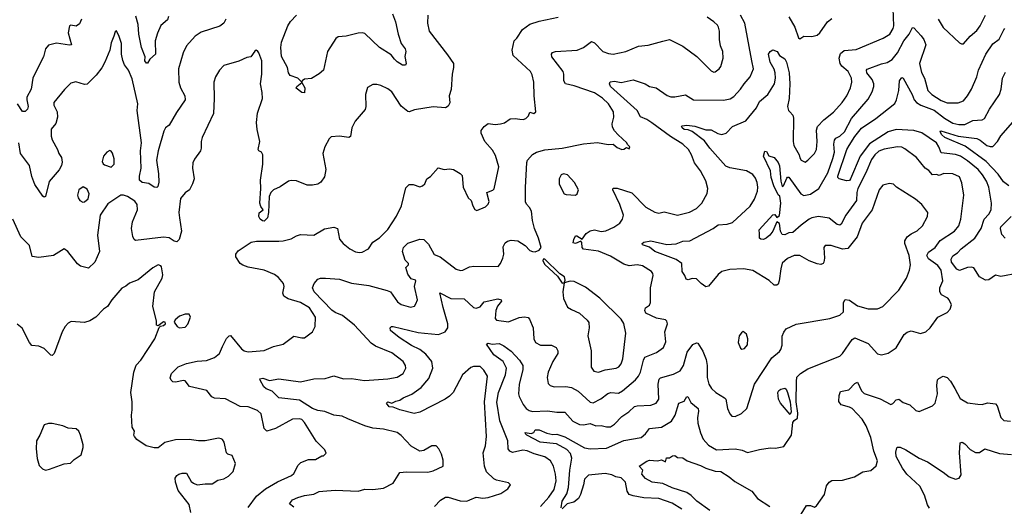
# Model space of a CAD drawing. Extents: x 1954683 to 2060285, y 904798 to 1016299.
# Tile 393 of 472: x 2023113 to 2030450, y 964536 to 968162. Entities that reach past the tile are written whole.
import ezdxf

# ---------------------------------------------------------------- set-up
doc = ezdxf.new("R2010")
doc.units = 0

msp = doc.modelspace()

# ---------------------------------------------------------------- linework, layer by layer
at = {"layer": '0CON10XD'}
for points in [[(2026995, 964534.5), (2027056.4, 964603.6), (2027095, 964661.4), (2027111.2, 964725), (2027106.3, 964776.3), (2027090, 964835), (2027067.5, 964875), (2027025, 964904.4), (2026946.8, 964926.8), (2026895, 964948.8), (2026863.3, 964953.3), (2026785, 964937.8), (2026765, 964945.8), (2026752.7, 964965), (2026749.6, 965025), (2026691.8, 965171.8), (2026668.7, 965311.3), (2026680.9, 965385), (2026733.7, 965515), (2026740.3, 965565), (2026714.4, 965614.4), (2026645, 965664.5), (2026592, 965745), (2026605, 965752.5), (2026633.5, 965743.5), (2026685, 965748.9), (2026721.8, 965731.8), (2026775, 965692.5), (2026836.7, 965625), (2026862.3, 965585), (2026861.8, 965555), (2026834.1, 965444.1), (2026830.3, 965375), (2026834.3, 965354.3), (2026864, 965295), (2026885.8, 965265.8), (2026909.5, 965249.5), (2026935, 965243.1), (2027045, 965246.5), (2027115, 965236.5), (2027175, 965236.5), (2027235, 965170), (2027284.7, 965144.7), (2027315, 965143.1), (2027365, 965153.3), (2027405, 965135.7), (2027445, 965138.9), (2027485, 965127.1), (2027515, 965128.5), (2027545, 965147.9), (2027598.9, 965205), (2027651.2, 965238.8), (2027695, 965278.9), (2027715, 965285.5), (2027815, 965290.5), (2027855, 965304.4), (2027875.3, 965335), (2027870.9, 965445), (2027876.9, 965483.1), (2027887.1, 965492.9), (2027985, 965519.5), (2028035, 965545.6), (2028059.6, 965585), (2028085.5, 965685), (2028129.2, 965740.8), (2028155, 965754.3), (2028165, 965750.8), (2028202.7, 965692.7), (2028229.3, 965629.3), (2028236, 965586), (2028236.2, 965495), (2028247.5, 965445), (2028268.1, 965415), (2028300.6, 965385), (2028365.6, 965345), (2028373.8, 965333.8), (2028386.9, 965265), (2028404.2, 965225), (2028418.5, 965208.5), (2028445, 965205.6), (2028492.1, 965227.9), (2028530.8, 965265), (2028589.2, 965445), (2028717.5, 965642.5), (2028775, 965690), (2028783.5, 965705), (2028793.3, 965736.7), (2028795, 965802.5), (2028806.6, 965833.4), (2028825, 965859.2), (2028897.6, 965892.4), (2029150, 965935), (2029225, 965961.1), (2029252.5, 965985), (2029251.3, 966055), (2029265, 966076.9), (2029295, 966071.9), (2029355, 966030.6), (2029435, 966008.1), (2029505, 966006.9), (2029545, 966024.3), (2029663.4, 966146.6), (2029722.2, 966235), (2029743.3, 966295), (2029750, 966335), (2029740, 966405), (2029708.9, 966495), (2029708.1, 966515), (2029725, 966542.9), (2029755.8, 966565), (2029800.6, 966589.4), (2029840, 966625), (2029878, 966695), (2029878.8, 966725), (2029835.7, 966785), (2029788.6, 966825), (2029646, 966915), (2029625, 966936), (2029595, 966942), (2029545, 966930), (2029518, 966895), (2029465.5, 966745), (2029391.8, 966645), (2029354.5, 966545), (2029285, 966456.9), (2029245, 966451.1), (2029159.7, 966479.7), (2029115, 966478.8), (2029104, 966465), (2029110.8, 966385), (2029106, 966355), (2029100, 966345), (2029082.9, 966337.1), (2029055, 966341.5), (2028996, 966365), (2028925, 966404.5), (2028884.6, 966405.4), (2028835, 966383.6), (2028795, 966348.6), (2028783.6, 966306.4), (2028772.7, 966215), (2028765, 966191.2), (2028755, 966183.8), (2028735, 966183.8), (2028697.6, 966217.6), (2028575, 966293.3), (2028506.3, 966306.3), (2028405, 966300.8), (2028345, 966286.4), (2028316.9, 966263.1), (2028245, 966176), (2028225, 966172.5), (2028192, 966195), (2028155, 966231.4), (2028125, 966232.2), (2028094.3, 966224.3), (2028078, 966228), (2028070, 966255), (2028050, 966285), (2028047.1, 966345), (2028004.5, 966375), (2027845, 966434.6), (2027805, 966466.9), (2027753.8, 966485), (2027752, 966495), (2027765, 966502.9), (2027815, 966514.5), (2027934.5, 966485.5), (2028005, 966492.3), (2028055, 966512.1), (2028107.2, 966512.8), (2028279.2, 966605), (2028317.2, 966632.8), (2028385, 966637.5), (2028425, 966650), (2028555, 966772.5), (2028588.2, 966825), (2028610, 966885), (2028613.8, 966915), (2028608.9, 966948.9), (2028595, 966981.4), (2028575, 967007.8), (2028528.8, 967035), (2028405, 967057.1), (2028375, 967070), (2028255, 967203.5), (2028215, 967258.9), (2028125, 967327.5), (2028095, 967340.6), (2028065, 967344.5), (2028050, 967355), (2028044, 967365), (2028049.3, 967370.7), (2028084.5, 967375.5), (2028145, 967367.9), (2028225, 967340.9), (2028265, 967341.8), (2028315, 967313.8), (2028345, 967305.4), (2028377.5, 967315), (2028423.8, 967365), (2028525, 967408.5), (2028603.9, 967505), (2028625, 967553.3), (2028688.7, 967605), (2028736.4, 967685), (2028745.2, 967724.8), (2028743.3, 967765), (2028733.9, 967793.9), (2028704.5, 967845), (2028693.8, 967903.8), (2028704.6, 967925), (2028725, 967936.2), (2028756.7, 967925), (2028775.6, 967895.6), (2028815, 967870), (2028827.5, 967845), (2028845.9, 967765.9), (2028852.6, 967685), (2028846.8, 967575), (2028834.5, 967514.5), (2028841.2, 967485), (2028852.5, 967475), (2028875, 967450), (2028879.2, 967429.2), (2028876.9, 967255), (2028882.2, 967225), (2028922.1, 967155), (2028925, 967132.5), (2028935, 967116), (2028965, 967101.2), (2028985, 967114), (2029036.4, 967163.6), (2029050, 967195), (2029055.4, 967255), (2029051.2, 967338.8), (2029058.2, 967365), (2029104.7, 967415.3), (2029177.3, 967472.7), (2029241.8, 967545), (2029276.2, 967595), (2029304.5, 967655), (2029313.6, 967695), (2029311.5, 967725), (2029285.3, 967775), (2029239.7, 967815), (2029227, 967835), (2029219.7, 967875), (2029229.3, 967910.7), (2029256.9, 967933.1), (2029345, 967938.9), (2029546.2, 968023.8), (2029595.9, 968054.1), (2029622.5, 968095), (2029627.3, 968115), (2029621.6, 968245)], [(2026154.2, 968195), (2026151.4, 968135), (2026164, 968075), (2026300.6, 967900.6), (2026344.4, 967835), (2026345.9, 967805.9), (2026335.9, 967755.9), (2026327.3, 967642.7), (2026314, 967595), (2026317.7, 967542.3), (2026305, 967516.7), (2026285, 967506), (2026195, 967512.2), (2026055, 967491.1), (2026015, 967475.7), (2026005, 967477.5), (2025955, 967518), (2025885, 967624), (2025855, 967647.5), (2025805, 967672), (2025775, 967678.8), (2025745, 967678.8), (2025705, 967657.5), (2025690, 967605), (2025692.5, 967515), (2025686.8, 967493.2), (2025612.9, 967405), (2025588.1, 967355), (2025577.9, 967292.1), (2025565, 967284.3), (2025495, 967294.4), (2025435, 967290), (2025418.8, 967275), (2025387.5, 967215), (2025372.5, 967165), (2025394.3, 967044.3), (2025385, 966991.2), (2025358, 966952), (2025335, 966937.3), (2025295, 966928.9), (2025255, 966929.6), (2025175, 966960.9), (2025135, 966963.5), (2025115, 966958.9), (2025055, 966915.7), (2025005, 966894), (2024985.5, 966874.5), (2024972.5, 966845), (2024968, 966725), (2024959.4, 966685), (2024935, 966660.5), (2024921.8, 966661.8), (2024905.8, 966675), (2024896.2, 966695), (2024897.5, 966722.5), (2024927.5, 966745), (2024909.5, 966769.5), (2024902.9, 966795), (2024910.6, 966905), (2024907.3, 966965), (2024925.6, 967085.6), (2024924.4, 967154.4), (2024915.8, 967175), (2024895, 967184.4), (2024890.6, 967195), (2024901.3, 967255), (2024882.4, 967342.4), (2024877.7, 967395), (2024885.5, 967465), (2024921.5, 967575), (2024919.8, 967619.8), (2024907.1, 967685), (2024916.4, 967755), (2024917.1, 967855), (2024895.7, 967915), (2024885, 967928.8), (2024875, 967933.8), (2024865, 967926.2), (2024835.7, 967884.3), (2024805, 967880.8), (2024745, 967852.5), (2024635, 967820), (2024601.2, 967785), (2024572.5, 967735), (2024559.2, 967695), (2024562.9, 967575), (2024557.8, 967462.2), (2024472.5, 967285), (2024464.3, 967255), (2024466, 967205), (2024460.8, 967185), (2024415, 967123.3), (2024402.5, 967095), (2024400.8, 967055), (2024412.2, 966975), (2024402, 966938), (2024377.5, 966895), (2024345, 966870.8), (2024311.5, 966828.5), (2024298.7, 966725), (2024303.9, 966685), (2024318.7, 966585), (2024301.9, 966525), (2024285, 966505.8), (2024265, 966510.6), (2024226, 966536), (2024185, 966540.4), (2023975, 966517.1), (2023965, 966524), (2023955, 966546.2), (2023946.1, 966605), (2023954.7, 966655.3), (2023991.8, 966745), (2023988.5, 966785), (2023970.8, 966810.8), (2023917.5, 966845), (2023885.6, 966854.4), (2023866.7, 966853.3), (2023770.3, 966789.7), (2023714, 966705), (2023693.1, 966555), (2023707.1, 966435), (2023672.5, 966355), (2023625, 966310.8), (2023565, 966325.8), (2023545, 966342), (2023472.9, 966435), (2023445, 966454.2), (2023365, 966404.5), (2023255, 966390.9), (2023206.4, 966396.4), (2023185, 966478.9), (2023122.5, 966545), (2023061.2, 966675)], [(2023574, 968165), (2023559.1, 968130.9), (2023535, 968113.8), (2023495, 968121.9), (2023484.5, 968115), (2023475.4, 968065), (2023498.6, 967975), (2023485, 967971.2), (2023386.6, 967986.6), (2023328.3, 967971.7), (2023305.3, 967945), (2023289.8, 967885), (2023268.5, 967841.5), (2023211.9, 967725), (2023197.7, 967645), (2023167.5, 967585), (2023165.4, 967564.6), (2023175.5, 967515), (2023170.8, 967495), (2023155, 967478.8), (2023135, 967478.8), (2023097.3, 967535)], [(2024648, 968165), (2024634.2, 968135), (2024605, 968113.1), (2024465, 968068.9), (2024421.2, 968038.8), (2024355, 967966.7), (2024330, 967915), (2024295.8, 967795), (2024298.6, 967695), (2024311.5, 967655), (2024344.5, 967595), (2024346.9, 967565), (2024280.7, 967469.3), (2024225.8, 967375), (2024199.2, 967355), (2024188, 967332), (2024144.6, 967185.4), (2024132.9, 967115), (2024147.4, 967012.6), (2024148.7, 966951.3), (2024141.7, 966918.3), (2024135, 966911.2), (2024115, 966914.2), (2024075, 966940.6), (2024025, 966949.2), (2024006, 966965), (2024005.6, 966995), (2024018.5, 967055), (2024014, 967185), (2024021.8, 967245), (2023988.2, 967485), (2023992.5, 967535), (2023950.9, 967720.9), (2023923.3, 967785), (2023893.5, 967825), (2023882.7, 967857.3), (2023872.9, 967905), (2023871.4, 967985), (2023855, 968037.5), (2023835, 968077.5), (2023825, 968070), (2023815, 968040), (2023795, 967990), (2023786, 967935), (2023748, 967845), (2023725, 967803.8), (2023682.1, 967747.9), (2023615, 967680.6), (2023595, 967678.5), (2023531.2, 967698.8), (2023495, 967688), (2023447.9, 967642.1), (2023366.9, 967545), (2023368.1, 967525), (2023391.4, 967475), (2023394.2, 967434.2), (2023381.3, 967388.7), (2023347.1, 967345), (2023346.5, 967295), (2023355, 967266.2), (2023395.8, 967195), (2023404.2, 967165), (2023425.7, 967135), (2023429.7, 967100.3), (2023424.2, 967075), (2023407.3, 967042.7), (2023333.3, 966955), (2023306.6, 966843.4), (2023295, 966838.8), (2023285, 966846.7), (2023225, 966933.8), (2023203.1, 966993.1), (2023186.7, 967075), (2023119.2, 967165), (2023107.2, 967245)], [(2024222.7, 968185), (2024215, 968160), (2024165, 968119.2), (2024139.6, 968060.4), (2024123.8, 968005), (2024124.2, 967905), (2024081.9, 967868.1), (2024065, 967836.7), (2024057, 967837), (2024046.2, 967855), (2024047.5, 967885), (2024020, 967955), (2024000.6, 968055), (2023997, 968125), (2023979.1, 968189.1)], [(2024815, 964527.8), (2024878.7, 964611.3), (2024943.9, 964666.1), (2025035, 964717.3), (2025138, 964765), (2025155, 964781.2), (2025187.8, 964842.2), (2025207.8, 964862.2), (2025265, 964885.7), (2025317.5, 964885), (2025365, 964912.5), (2025377.5, 964912.5), (2025397.5, 964932.5), (2025386.4, 964956.4), (2025321.7, 965021.7), (2025235, 965161.2), (2025215, 965182), (2025198.8, 965188.8), (2025145, 965186), (2025018.8, 965115), (2024955, 965096.9), (2024935, 965116.7), (2024912.2, 965225), (2024885, 965250.6), (2024815, 965277.5), (2024755, 965280), (2024645.7, 965335.7), (2024565, 965340.8), (2024545, 965352.9), (2024508, 965398), (2024378.9, 965428.9), (2024345, 965470.8), (2024334.1, 965474.1), (2024275, 965461.9), (2024254.5, 965464.5), (2024241.2, 965475), (2024234.2, 965494.2), (2024244.5, 965525), (2024295, 965574.4), (2024355, 965600.4), (2024435, 965616.2), (2024505, 965622.3), (2024565, 965643.6), (2024602.9, 965675), (2024624.4, 965725.6), (2024655, 965786.2), (2024675, 965806.2), (2024685, 965808.8), (2024765, 965710), (2024785, 965694.2), (2024815, 965687.5), (2024935, 965696.2), (2025005, 965726.2), (2025075.7, 965744.3), (2025155, 965803.8), (2025215, 965790.8), (2025235, 965792), (2025295, 965836.7), (2025314, 965875), (2025317.8, 965945), (2025272.5, 966015), (2025205.3, 966055.3), (2025113.1, 966083.1), (2025082.3, 966102.3), (2025074.4, 966125), (2025083.1, 966175), (2025079.4, 966195), (2025042, 966242), (2025013, 966263), (2024935, 966294.4), (2024815, 966317.5), (2024775, 966331.9), (2024755.5, 966345.5), (2024722.5, 966395), (2024724, 966415), (2024740.3, 966439.7), (2024836.7, 966505), (2024877.4, 966512.6), (2025045, 966510.4), (2025077.5, 966515), (2025135, 966528.2), (2025175, 966552.2), (2025205, 966561.4), (2025305, 966556.2), (2025385, 966604.3), (2025455, 966615.7), (2025482, 966605), (2025495, 966527.5), (2025523.8, 966495), (2025573.8, 966455), (2025615, 966432.5), (2025645, 966426), (2025665, 966428.8), (2025711.2, 966455), (2025745.5, 966504.5), (2025795, 966535.7), (2025855, 966597.5), (2025921.1, 966698.9), (2025957.8, 966775), (2025990.2, 966909.8), (2026015, 966932.5), (2026045, 966934.5), (2026095, 966917.1), (2026115.4, 966924.6), (2026130.9, 966939.1), (2026147.1, 966975), (2026175, 966994), (2026231.2, 967058.8), (2026275, 967046.2), (2026315, 967050.4), (2026345, 967045.7), (2026395.8, 967015.8), (2026409.7, 966999.7), (2026418, 966915), (2026453.9, 966833.9), (2026476.7, 966815), (2026488.8, 966775), (2026505, 966747.5), (2026519.3, 966740.7), (2026583.6, 966766.4), (2026605, 966787.5), (2026611.7, 966808.3), (2026593.8, 966875), (2026638.6, 966891.4), (2026648.6, 966901.4), (2026684.4, 967065), (2026658.9, 967148.9), (2026635, 967190), (2026578.6, 967255), (2026552.9, 967315), (2026551.4, 967335), (2026574.5, 967365.5), (2026605, 967387.5), (2026655, 967380.8), (2026695, 967385.8), (2026725, 967394), (2026767.7, 967422.3), (2026805, 967426), (2026840.8, 967420.8), (2026865, 967418), (2026885, 967426.2), (2026903.8, 967445), (2026915, 967472.5), (2026945, 967463.8), (2026958.8, 967475), (2026945.6, 967595), (2026944.3, 967695), (2026931.3, 967751.3), (2026919.4, 967775), (2026789.4, 967895), (2026782.7, 967935), (2026796.7, 968005), (2026816.7, 968025), (2026860.2, 968089.8), (2026915, 968128.6), (2026985, 968151.9), (2027125, 968180)], [(2025155, 964529.5), (2025122.5, 964555), (2025145, 964583.3), (2025185, 964601.8), (2025235, 964617.7), (2025305, 964626.7), (2025345, 964646.7), (2025372, 964648), (2025465, 964656.7), (2025635, 964647.8), (2025685.5, 964664.5), (2025745, 964662.5), (2025825, 964670.6), (2025895, 964708), (2025945, 964787.5), (2025995, 964792.9), (2026155, 964790), (2026195, 964800.8), (2026267.5, 964835), (2026269.3, 964880.7), (2026256.2, 964925), (2026236.7, 964965), (2026216.1, 964986.1), (2026185, 964986.2), (2026125, 964950.8), (2026095, 964945.8), (2026029.2, 964985), (2025955, 965064.4), (2025925, 965085.5), (2025825, 965111.1), (2025745, 965118.9), (2025685, 965135.6), (2025557.5, 965187.5), (2025515, 965208.7), (2025455, 965215.4), (2025387.4, 965242.6), (2025335, 965249.7), (2025295, 965263.6), (2025198.1, 965328.1), (2025045, 965344.4), (2024993.4, 965393.4), (2024950.8, 965410.8), (2024932.9, 965425), (2024904.2, 965475), (2024903, 965487), (2024925, 965490.6), (2024975, 965472.5), (2025045, 965485.5), (2025205, 965464.5), (2025304, 965486), (2025388.3, 965488.3), (2025455, 965507.5), (2025525, 965485.5), (2025585, 965488.5), (2025682.4, 965472.4), (2025857, 965487), (2025925, 965498.1), (2025970, 965525), (2025990, 965565), (2025988.8, 965585), (2025970, 965615), (2025885, 965678.6), (2025765, 965729.4), (2025731.9, 965751.9), (2025608.1, 965885), (2025518.5, 965958.5), (2025465, 965979.5), (2025438.3, 965998.3), (2025307.5, 966135), (2025294.3, 966164.3), (2025306.7, 966195), (2025335, 966227.2), (2025355, 966236.2), (2025393, 966237), (2025495, 966229.6), (2025585, 966197.7), (2025715, 966180.4), (2025852.5, 966145), (2025875, 966133.8), (2025928.7, 966058.7), (2025955, 966038.6), (2026025, 966020), (2026053.8, 966026.2), (2026065.9, 966044.1), (2026076.2, 966075), (2026055.9, 966175), (2026064, 966215), (2026061.2, 966221.2), (2026031.2, 966231.2), (2026004.4, 966265), (2025991.2, 966315), (2026010, 966335), (2026010, 966345), (2025985, 966370), (2025966.2, 966435), (2025974.2, 966465), (2026005, 966497.5), (2026095, 966527.5), (2026125, 966523.3), (2026158.8, 966488.8), (2026202.5, 966412.5), (2026245.8, 966395.8), (2026365, 966302.9), (2026396.7, 966293.3), (2026414.3, 966295.7), (2026465, 966320.8), (2026496.1, 966326.1), (2026678.3, 966321.7), (2026696.2, 966345), (2026714, 966385), (2026720.8, 966415), (2026715, 966470), (2026730.9, 966499.1), (2026748.3, 966511.7), (2026775, 966518.9), (2026825, 966514.3), (2026879.1, 966479.1), (2026915, 966442.5), (2026934.4, 966434.4), (2026955, 966432.9), (2026985, 966443.8), (2027000, 966465), (2026980, 966535), (2026949.3, 966605), (2026935.3, 966665), (2026927.7, 966735), (2026912.9, 966762.9), (2026888.3, 966788.3), (2026882.5, 966805), (2026882.1, 966912.1), (2026893, 967097), (2026896.7, 967115), (2026933.7, 967156.3), (2026965, 967174.2), (2027027, 967193), (2027155.9, 967204.1), (2027315, 967235.5), (2027417.3, 967247.3), (2027497.5, 967232.5), (2027535, 967233.3), (2027565, 967208.8), (2027600, 967195), (2027615, 967196.2), (2027635, 967210), (2027655, 967200), (2027660, 967215), (2027641.7, 967231.7), (2027637.5, 967245), (2027572.9, 967302.9), (2027544.5, 967334.5), (2027530.7, 967360.7), (2027527.8, 967385), (2027540, 967435), (2027538.5, 967475), (2027499.5, 967535), (2027455, 967578.2), (2027395, 967617.3), (2027245, 967669.6), (2027179.2, 967685), (2027168.6, 967705), (2027168.1, 967755), (2027162.2, 967775), (2027077.8, 967885), (2027075.7, 967905), (2027083.8, 967916.2), (2027105, 967923.5), (2027266.7, 967935), (2027315, 967955.6), (2027375, 968000), (2027395, 967989.2), (2027458.8, 967925), (2027500, 967910), (2027535, 967905.6), (2027630, 967925), (2027725, 967964.4), (2027795, 967972), (2027905, 968001.9), (2027954.2, 968014.2), (2028053.3, 967965), (2028157.8, 967887.8), (2028265, 967780), (2028285, 967770.8), (2028295, 967772.9), (2028325, 967794.3), (2028336.9, 967813.1), (2028354.4, 967875), (2028351.4, 967925), (2028335, 967967.5), (2028326.9, 968015), (2028328, 968075), (2028320, 968105), (2028311.7, 968121.7), (2028286.4, 968146.4), (2028235, 968180.8)], [(2025890, 968205), (2025914.5, 968144.5), (2025932.5, 968055), (2025955.5, 967985), (2025984.2, 967945), (2025990, 967925), (2025983.6, 967886.4), (2025993.1, 967835), (2025986.9, 967823.1), (2025965, 967822.5), (2025925, 967846.7), (2025907.1, 967867.1), (2025881, 967901), (2025794.2, 967954.2), (2025685, 968057.8), (2025665, 968064.3), (2025635, 968060.8), (2025545, 968038.8), (2025485.8, 968034.2), (2025469.1, 968020.9), (2025407.5, 967925), (2025376, 967785), (2025345, 967757.5), (2025286.3, 967723.7), (2025235, 967718.8), (2025216.9, 967705), (2025215, 967696.7), (2025185, 967724.8), (2025128.1, 967745), (2025116.7, 967765), (2025108.6, 967805), (2025065, 967886.7), (2025059.4, 967955), (2025064.7, 967995.3), (2025110.4, 968115), (2025132, 968148), (2025176.4, 968195)], [(2026284.2, 965335), (2026095, 965238.6), (2026052.7, 965227.3), (2025945, 965255.5), (2025895, 965275.8), (2025865, 965276.2), (2025846.7, 965305), (2025855, 965313.3), (2025885, 965303.8), (2025915, 965320), (2025945, 965326), (2025971.2, 965345), (2026035, 965372.2), (2026105, 965421.1), (2026161.5, 965488.5), (2026190.6, 965565), (2026184, 965615), (2026139, 965669), (2026095.5, 965705), (2026032.5, 965735), (2025940, 965795), (2025876, 965845), (2025874, 965865), (2025884.6, 965875.4), (2025895, 965875.4), (2026081.2, 965831.2), (2026130, 965825), (2026235, 965816.4), (2026284, 965835), (2026304.4, 965865), (2026304.4, 965895.6), (2026267.9, 966017.9), (2026243.4, 966126.6), (2026325, 966084.2), (2026425, 966081.4), (2026495, 966017.5), (2026515, 966011.1), (2026545, 966021.1), (2026575, 966060.6), (2026675, 966082.9), (2026700, 966075), (2026703.8, 966065), (2026673.8, 966026.2), (2026660.6, 965995), (2026656.2, 965936.2), (2026665, 965923.8), (2026755, 965910), (2026835, 965944), (2026875, 965947.5), (2026901.7, 965941.7), (2026911.3, 965931.3), (2026939.1, 965865), (2026944.5, 965784.5), (2026957, 965757), (2026995, 965737.8), (2027075, 965735.6), (2027110.3, 965720.3), (2027121.9, 965695), (2027122.9, 965675), (2027084.7, 965615.3), (2027050, 965535), (2027042.5, 965495), (2027051.2, 965451.2), (2027066.8, 965436.8), (2027095, 965425.6), (2027182, 965428), (2027225, 965420.9), (2027275, 965393.8), (2027365, 965311.5), (2027385, 965306.8), (2027442.3, 965337.7), (2027495, 965375.7), (2027517.1, 965382.9), (2027575, 965380), (2027605, 965395.5), (2027701.5, 965478.5), (2027724, 965506), (2027739.1, 965535), (2027760.4, 965625), (2027772, 965648), (2027859.1, 965680.9), (2027911.3, 965718.7), (2027928.5, 965761.5), (2027920, 965835), (2027940, 965895), (2027936.2, 965915), (2027925.8, 965925.8), (2027858.9, 965938.9), (2027778, 965975), (2027771.4, 965995), (2027776, 966015), (2027805, 966035.7), (2027814.5, 966055), (2027814.5, 966165), (2027833.1, 966255), (2027831.4, 966271.4), (2027822, 966285), (2027755, 966328.9), (2027715, 966334.6), (2027655, 966327.3), (2027615, 966341.3), (2027515, 966400.9), (2027425, 966437.1), (2027315, 966451.8), (2027305.4, 966465), (2027302.4, 966502.4), (2027295, 966511.5), (2027254.7, 966494.7), (2027238.1, 966498.1), (2027242.1, 966525), (2027255, 966550.5), (2027265, 966550.3), (2027305, 966525.5), (2027335, 966569.5), (2027365, 966588.1), (2027395, 966595.6), (2027445, 966584.6), (2027480.5, 966589.5), (2027539.2, 966615), (2027583.9, 966646.1), (2027605, 966676.2), (2027611.1, 966705), (2027585.7, 966784.3), (2027531.9, 966895), (2027535, 966905.8), (2027565, 966906.9), (2027675, 966872.5), (2027779.4, 966765), (2027845, 966727.1), (2027875, 966720), (2027915, 966730), (2028015, 966704.3), (2028105, 966726.7), (2028155, 966754.4), (2028194.7, 966795.3), (2028235, 966866.7), (2028240.6, 966905), (2028225, 966961.2), (2028186.2, 967036.2), (2028142.2, 967095), (2028120, 967155), (2028095.4, 967195), (2028055, 967235.4), (2027961.9, 967291.9), (2027822.5, 967392.5), (2027785, 967418.4), (2027738.5, 967438.5), (2027714.6, 967485), (2027515, 967663.1), (2027507.1, 967685), (2027512.1, 967697.9), (2027545, 967703.3), (2027595, 967692.9), (2027685, 967712.9), (2027772.5, 967685), (2027805, 967664.3), (2027855, 967653.1), (2027937.6, 967597.6), (2027965, 967587.5), (2027995, 967586.7), (2028075, 967600.8), (2028135, 967564.2), (2028357.4, 967562.6), (2028406.8, 967573.2), (2028435, 967588.6), (2028485, 967642.9), (2028511.4, 967685), (2028555.8, 967735), (2028581.9, 967795), (2028569.6, 967855), (2028516.8, 968135), (2028484.5, 968195)], [(2028845, 968183.8), (2028890, 968105), (2028915, 968026.2), (2028925, 968020), (2028955, 968040), (2029015, 968036), (2029055, 968047.5), (2029074.2, 968065), (2029133.4, 968146.6), (2029165, 968170)], [(2029957.5, 968165), (2029995, 968104), (2030115, 967990), (2030130.7, 967980.7), (2030145, 967982.5), (2030195, 968038.6), (2030245, 968081.9), (2030269.1, 968115), (2030309.6, 968195)], [(2027147.5, 964525), (2027155.6, 964575), (2027190.6, 964629.4), (2027202, 964675), (2027212.4, 964805), (2027226.6, 964895), (2027218.5, 964928.5), (2027189.1, 964959.1), (2027111.8, 965001.8), (2026992, 965015), (2026892.5, 965065), (2026881.4, 965075), (2026880, 965085), (2026925, 965078), (2026943.9, 965086.1), (2026955, 965105.6), (2026983, 965107), (2027041.2, 965081.2), (2027085, 965071.9), (2027115, 965072.7), (2027175, 965052.8), (2027321.5, 964971.5), (2027365, 964963.3), (2027485, 964970), (2027615, 965026.1), (2027745, 965048.9), (2027775.6, 965075), (2027805, 965116.9), (2027895, 965126.2), (2027969.6, 965170.4), (2027997.8, 965215), (2028024, 965305), (2028065, 965319.2), (2028085, 965353.8), (2028095, 965348.8), (2028115, 965310), (2028168.1, 965265), (2028172.2, 965245), (2028164.6, 965195), (2028166.1, 965155), (2028185, 965083.8), (2028205, 965037.5), (2028245, 964991.4), (2028306.2, 964956.2), (2028443.1, 964963.1), (2028497.5, 964955), (2028535, 964936), (2028625, 964958.1), (2028705, 964971.2), (2028745, 964968.8), (2028807.3, 964982.7), (2028863.8, 965065), (2028875, 965160), (2028883.6, 965176.4), (2028908.3, 965191.7), (2028910.3, 965229.7), (2028899.5, 965315), (2028900.2, 965465), (2028905, 965498.8), (2028930, 965525), (2028985, 965560.9), (2029224.2, 965655.8), (2029243.5, 965675), (2029315, 965778.6), (2029335, 965791.4), (2029435, 965748.1), (2029505, 965671.4), (2029535.7, 965664.3), (2029585, 965677.5), (2029643.2, 965716.8), (2029704.2, 965815), (2029725, 965834), (2029755, 965844.2), (2029825, 965824.2), (2029864.5, 965835.5), (2029897.5, 965865), (2029954.3, 965945), (2030025, 965980), (2030045.8, 966004.2), (2030057, 966037), (2030039.2, 966075), (2030027.9, 966087.9), (2029981.8, 966111.8), (2029969.1, 966135), (2029970, 966165), (2029990.9, 966215), (2029978.9, 966295), (2029955, 966330.9), (2029885, 966380.5), (2029872.1, 966405), (2029885, 966428.6), (2029935, 966464.3), (2029972.3, 966517.7), (2030078, 966585), (2030111.1, 966625), (2030125.4, 966675), (2030147.3, 966855), (2030134.5, 966945), (2030115, 966990), (2030065, 967013.5), (2030000, 967015), (2029965, 967002), (2029945, 967008), (2029915, 967006.2), (2029888.3, 967038.3), (2029860, 967055), (2029796.1, 967136.1), (2029709.5, 967199.5), (2029685, 967211.2), (2029655, 967214.6), (2029555, 967197.5), (2029515, 967182.7), (2029484.4, 967155.6), (2029461, 967119), (2029418.9, 967021.1), (2029359, 966905), (2029350.8, 966875), (2029348.6, 966815), (2029267.7, 966705), (2029235, 966638.6), (2029225, 966631.1), (2029204.3, 966635), (2029145, 966682.5), (2029064.7, 966694.7), (2029016, 966685), (2028995.6, 966675), (2028935, 966630.8), (2028875, 966575.4), (2028845, 966573.5), (2028815, 966558.5), (2028795, 966560.6), (2028783.2, 966585), (2028775, 966643.8), (2028755, 966655.8), (2028724.7, 966585.3), (2028703.3, 966556.7), (2028676.1, 966533.9), (2028655, 966523.5), (2028635, 966526.2), (2028625.4, 966535), (2028624.4, 966565), (2028624.1, 966595.9), (2028725, 966707.5), (2028739.5, 966709.5), (2028755, 966688.8), (2028775, 966703.3), (2028784, 966795), (2028778, 966848), (2028765, 966856.7), (2028733.5, 966923.5), (2028712.7, 966985), (2028706.4, 967035), (2028654.5, 967144.5), (2028665, 967181.4), (2028678.9, 967178.9), (2028695, 967148), (2028735, 967135.8), (2028765, 967098.8), (2028774, 967074), (2028785, 966957.5), (2028795, 966919.2), (2028805, 966924), (2028828.7, 966981.3), (2028835, 966988), (2028845, 966987.5), (2028934.2, 966864.2), (2028955, 966852.9), (2029005, 966862.1), (2029068.2, 966905), (2029135, 967020), (2029172.2, 967127.8), (2029184.3, 967175), (2029180.7, 967235), (2029185.4, 967265), (2029195, 967278.2), (2029225, 967293.8), (2029260, 967325), (2029311.8, 967425), (2029435, 967568.6), (2029464.6, 967625.4), (2029478.2, 967665), (2029477.1, 967685), (2029465.4, 967715), (2029425.4, 967765), (2029422.7, 967785), (2029427.7, 967792.3), (2029535, 967833.8), (2029577.7, 967842.3), (2029615, 967866.2), (2029655, 967913.6), (2029702.1, 968005), (2029741.5, 968055), (2029765, 968103.3), (2029775, 968101.2), (2029830.8, 968040.8), (2029848.9, 968015), (2029864.3, 967975), (2029817.5, 967835), (2029832.5, 967767.5), (2029855.4, 967725.4), (2029880.4, 967635), (2029910, 967605), (2029980.3, 967560.3), (2030025, 967542), (2030105, 967541.8), (2030145, 967557.5), (2030176.6, 967593.4), (2030205, 967644.2), (2030243.8, 967735), (2030257.5, 967785), (2030311.5, 967905), (2030365, 967980.8), (2030412.4, 968017.6), (2030445, 968086.2), (2030454.5, 968095.5)], [(2030555, 966274.2), (2030425, 966249.2), (2030385, 966257.1), (2030335, 966224.4), (2030310.2, 966220.2), (2030265.8, 966245), (2030223.4, 966313.4), (2030205, 966318.9), (2030175.5, 966315.5), (2030115, 966292.7), (2030095, 966302.1), (2030056.8, 966355), (2030053.6, 966376.4), (2030065, 966403.1), (2030100.6, 966425), (2030128.9, 966455), (2030229.7, 966535), (2030276.7, 966605), (2030300.4, 966675), (2030335, 966712.9), (2030350.6, 966745), (2030354.5, 966795), (2030333.6, 966915), (2030317.8, 966957.8), (2030286.9, 967005), (2030254.4, 967045), (2030175, 967111.2), (2030123.3, 967145), (2030085, 967158.1), (2029978.6, 967168.6), (2029962.6, 967215), (2029944, 967245), (2029835, 967319.1), (2029775, 967335.9), (2029645, 967344.3), (2029585, 967327.2), (2029445, 967237.8), (2029376.5, 967145), (2029304.6, 966975), (2029295, 966963.9), (2029275, 966960.3), (2029219.2, 966975), (2029210, 966985), (2029210, 966995), (2029275.4, 967195), (2029294.6, 967225), (2029335, 967292.5), (2029385, 967352.7), (2029493.5, 967425), (2029635, 967538.1), (2029647.6, 967565), (2029664.4, 967634.4), (2029668.1, 967705), (2029685, 967730), (2029695, 967726.2), (2029762.9, 967605), (2029779.2, 967565), (2029795.2, 967545.2), (2029828.1, 967525), (2029926.4, 967486.4), (2030005, 967427.3), (2030065, 967391.6), (2030109.9, 967379.9), (2030155, 967380.3), (2030215, 967409.5), (2030284.3, 967415.7), (2030303.4, 967426.6), (2030340, 967495), (2030412.9, 967605), (2030425.6, 967645), (2030437.5, 967725), (2030458.9, 967771.1)], [(2025235, 967617.5), (2025215, 967618), (2025172.4, 967652.4), (2025177.8, 967665), (2025215, 967694), (2025237.9, 967655), (2025235, 967617.5)], [(2030483.5, 966925), (2030443.3, 966953.3), (2030405, 967010.4), (2030315, 967104.2), (2030158.4, 967218.4), (2030007.7, 967285), (2029983.4, 967305), (2029970.6, 967325), (2029976.2, 967333.8), (2030105, 967292.9), (2030245, 967276.4), (2030269.4, 967265), (2030320.5, 967225), (2030345, 967217.9), (2030365, 967218.1), (2030399.1, 967255), (2030423.2, 967296.8), (2030512.7, 967397.3)], [(2023795, 967063.8), (2023816.2, 967085), (2023818, 967125), (2023805, 967167.5), (2023795, 967182.5), (2023785, 967186.2), (2023762.5, 967175), (2023736.7, 967145), (2023728.8, 967105), (2023735, 967087.5), (2023745, 967080), (2023795, 967063.8)], [(2027255, 966853.3), (2027267.5, 966865), (2027276.2, 966895), (2027247.9, 966947.9), (2027195, 967006.7), (2027165, 967013.3), (2027147.5, 967005), (2027134.1, 966975.9), (2027133.8, 966935), (2027171.2, 966865), (2027185, 966858.8), (2027255, 966853.3)], [(2023583, 966803), (2023595, 966804), (2023622.3, 966827.7), (2023630.8, 966865), (2023615, 966898), (2023585, 966916), (2023554, 966895), (2023544, 966855), (2023548, 966835), (2023561.2, 966815), (2023583, 966803)], [(2030455, 966534), (2030430.4, 966560.4), (2030420.4, 966605), (2030425, 966617.1), (2030500, 966695)], [(2024388.7, 964488.7), (2024375, 964550), (2024293.8, 964655), (2024273.3, 964715), (2024272.5, 964745), (2024283.6, 964766.4), (2024300, 964775), (2024325, 964783.3), (2024355, 964783.3), (2024391.7, 964721.7), (2024407.3, 964707.3), (2024435.8, 964695.8), (2024495, 964704.2), (2024547, 964703), (2024589.3, 964730.7), (2024635, 964741.2), (2024669.7, 964760.3), (2024704.2, 964795.8), (2024722, 964855), (2024696.7, 964915), (2024665, 964924), (2024653.8, 964933.8), (2024635.6, 965015), (2024625, 965033.8), (2024615, 965039.2), (2024594.1, 965044.1), (2024495, 965024.3), (2024445, 965024), (2024375, 965034), (2024275, 965032), (2024195, 965012), (2024145, 964972), (2024115, 964972), (2024055, 964986.2), (2023985, 965033.3), (2023967.5, 965055), (2023963.3, 965065), (2023967.5, 965095), (2023952, 965125), (2023945.5, 965215), (2023951.5, 965255), (2023950, 965315), (2023940.5, 965385), (2023963.3, 965536.7), (2023981.9, 965588.1), (2024015.8, 965625), (2024121.2, 965785), (2024152.5, 965867.5), (2024161.7, 965878.3), (2024185, 965882.5), (2024200, 965895), (2024198.3, 965908.3), (2024185, 965910), (2024145, 965880), (2024132.5, 965885), (2024133, 965917), (2024106.2, 966025), (2024118.8, 966135), (2024173.8, 966235), (2024179.5, 966260.5), (2024170.3, 966320.3), (2024165, 966328), (2024145, 966334), (2024105, 966312.5), (2023995.7, 966224.3), (2023931.4, 966198.6), (2023905, 966176), (2023875, 966161.4), (2023798.8, 966075), (2023766.2, 966025), (2023738, 966005), (2023681.2, 965945), (2023635, 965917.1), (2023595, 965904.5), (2023496.4, 965913.6), (2023475, 965900), (2023451.2, 965875), (2023429.2, 965835), (2023371.2, 965675), (2023355, 965660), (2023345, 965663.3), (2023295, 965711.2), (2023255, 965728.8), (2023202.5, 965735), (2023185, 965757.5), (2023132.3, 965862.3), (2023095, 965893.3)], [(2027425, 965534.4), (2027476.2, 965553.8), (2027558, 965565), (2027578.1, 965575), (2027595, 965597.5), (2027607.5, 965635), (2027628.5, 965825), (2027615, 965898), (2027595, 965929.6), (2027437, 966087), (2027328.3, 966168.3), (2027245, 966212), (2027215, 966212.5), (2027170, 966200), (2027178.8, 966221.2), (2027173.3, 966245), (2027138.8, 966268.8), (2027025, 966377.5), (2027013.6, 966376.4), (2027010, 966365), (2027025, 966337.5), (2027120, 966250), (2027155, 966197.5), (2027170, 966200), (2027160, 966135), (2027164, 966085), (2027195, 966020), (2027225, 966001.2), (2027285, 965974.2), (2027342.6, 965922.6), (2027354.3, 965905), (2027355.6, 965865), (2027345.8, 965805), (2027372, 965695), (2027372.4, 965572.4), (2027392.4, 965542.4), (2027425, 965534.4)], [(2024305, 965866.7), (2024345, 965871.2), (2024367, 965893), (2024386.7, 965945), (2024375, 965967.5), (2024345, 965966.7), (2024305, 965953.3), (2024272.5, 965925), (2024263, 965907), (2024287.5, 965875), (2024305, 965866.7)], [(2028495, 965707.5), (2028515, 965712.5), (2028535, 965740), (2028538.8, 965785), (2028528.3, 965818.3), (2028505, 965837.5), (2028490.7, 965829.3), (2028473.8, 965805), (2028467, 965757), (2028483.6, 965713.6), (2028495, 965707.5)], [(2026205, 964533.8), (2026249.1, 964580.9), (2026285, 964603.6), (2026305, 964602.9), (2026396.1, 964576.1), (2026445, 964574.5), (2026466.8, 964583.2), (2026515, 964603.1), (2026565, 964596.9), (2026605, 964602.2), (2026698.3, 964631.7), (2026750, 964665), (2026770, 964695), (2026755, 964710), (2026665, 964731.9), (2026645, 964741.9), (2026592.6, 964792.6), (2026576.2, 964835), (2026566.2, 964935), (2026585, 964987.5), (2026592.1, 965055), (2026576, 965315), (2026598.9, 965505), (2026571.4, 965551.4), (2026545, 965576.9), (2026495, 965577.1), (2026475, 965570), (2026413.3, 965515), (2026343.1, 965385), (2026315, 965355.6), (2026284.2, 965335)], [(2028935, 964477.1), (2028975, 964542), (2029005, 964542.5), (2029035, 964530.8), (2029049.3, 964540.7), (2029109.2, 964625), (2029125, 964687.5), (2029145, 964716), (2029165, 964728), (2029245, 964730.8), (2029334.1, 964755.9), (2029395, 964794), (2029455, 964803.3), (2029495, 964837.5), (2029506, 964875), (2029476.9, 964946.9), (2029455, 965048.8), (2029419.5, 965135), (2029391.4, 965185), (2029315, 965264.2), (2029295, 965275.2), (2029235, 965291.5), (2029217.4, 965317.4), (2029218.2, 965361.8), (2029229.2, 965390.8), (2029291.4, 965405), (2029335, 965450.6), (2029355, 965460), (2029385, 965396.9), (2029405, 965376.2), (2029525.9, 965335.9), (2029605, 965295.8), (2029619.1, 965300.9), (2029645, 965328.8), (2029665, 965334), (2029695, 965310), (2029745, 965292.5), (2029789.5, 965249.5), (2029815, 965241.2), (2029915, 965284), (2029934, 965305), (2029951.4, 965375), (2029945.8, 965435), (2029952.7, 965477.3), (2029961.2, 965488.8), (2029995, 965506), (2030023.3, 965495), (2030047.6, 965467.6), (2030081.9, 965415), (2030119.7, 965339.7), (2030175, 965306.2), (2030252, 965298)], [(2028855, 965220), (2028783.3, 965305), (2028767.9, 965335), (2028761.9, 965385), (2028770.3, 965399.7), (2028785, 965409.2), (2028815, 965415.7), (2028825, 965408.6), (2028834.1, 965385), (2028854.7, 965315), (2028861.2, 965238.8), (2028855, 965220)], [(2030252, 965298), (2030285, 965294), (2030325, 965306), (2030385, 965300), (2030397.5, 965285), (2030425, 965196.7), (2030445.8, 965175.8), (2030495, 965170.8)], [(2023306.4, 964806.4), (2023335, 964813.8), (2023445, 964851.4), (2023491.7, 964858.3), (2023518.8, 964885), (2023570.5, 964919.5), (2023585.9, 964974.1), (2023586, 964995), (2023567.3, 965067.3), (2023553.3, 965095), (2023535, 965112.5), (2023475, 965118), (2023435, 965134.4), (2023355, 965153.5), (2023326.8, 965153.2), (2023295, 965143.3), (2023264.3, 965065), (2023239.2, 965025), (2023236, 964965), (2023242.3, 964892.3), (2023259.3, 964839.3), (2023282.5, 964815), (2023306.4, 964806.4)], [(2029893, 964523), (2029876.5, 964546.5), (2029855, 964620), (2029821.5, 964685), (2029723.8, 964775), (2029691.4, 964821.4), (2029645, 964906.7), (2029641.3, 964938.7), (2029648.8, 964971.2), (2029655, 964976.2), (2029675, 964975.6), (2029715.8, 964955.8), (2029815, 964893.6), (2029877.6, 964867.6), (2029995, 964791.1), (2030038.8, 964755), (2030085, 964738), (2030114.1, 964745.9), (2030129.5, 964770.5), (2030116, 964935), (2030120, 965010), (2030135, 965012.9), (2030155, 965002.2), (2030195, 964958.1), (2030235, 964936.9), (2030265, 964938), (2030305, 964964.2), (2030415, 964929.6), (2030502.9, 964922.9)], [(2028256, 964505), (2028157.8, 964575), (2028116.6, 964616.6), (2028085, 964638.3), (2027975, 964672.6), (2027905.2, 964705.2), (2027825, 964717.1), (2027775, 964742), (2027748.8, 964775), (2027756.7, 964805), (2027730, 964835), (2027785, 964872), (2027805, 964878.6), (2027865, 964874.6), (2027895, 964881.4), (2027925, 964867.5), (2027931.7, 964898.3), (2027955, 964896.7), (2027978, 964912), (2027993.9, 964913.9), (2028015, 964898.8), (2028055, 964896), (2028085.7, 964875.7), (2028185, 964840), (2028225, 964819.5), (2028295, 964798.1), (2028336.7, 964795), (2028400, 964755), (2028441.9, 964721.9), (2028568, 964648), (2028610, 964595), (2028703.7, 964533.7)], [(2028046.2, 964515), (2027975, 964558.6), (2027875, 964593.1), (2027765, 964599.7), (2027685, 964613.1), (2027655.6, 964625), (2027638.5, 964648.5), (2027626.9, 964715), (2027595, 964748.8), (2027555, 964755.5), (2027525, 964771.1), (2027475, 964781.5), (2027351.2, 964768.8), (2027321.2, 964738.8), (2027314.5, 964695), (2027292.7, 964625), (2027276.5, 964595), (2027243, 964567), (2027192.5, 964555), (2027155, 964517.5)]]:
    msp.add_lwpolyline(points, dxfattribs=at)

doc.saveas('drawing.dxf')
